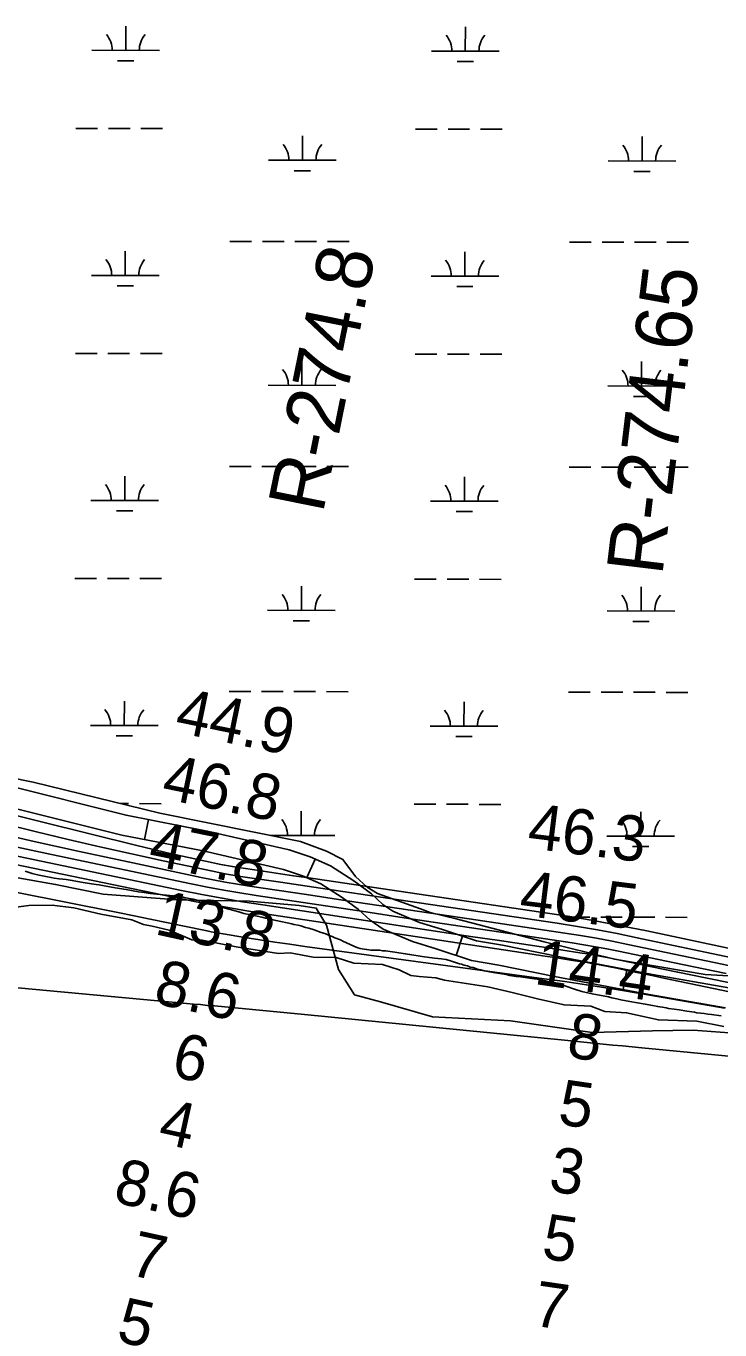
# Model space of a CAD drawing. Extents: x 3187622 to 3225504, y 800805 to 826213.
# Drawn here: x 3210188 to 3211213, y 812641 to 814568 of the extents above; entities that cross this region are included whole.
import ezdxf

# ---------------------------------------------------------------- set-up
doc = ezdxf.new("R2010")
doc.units = 0
for name, color, linetype in [('V-RIVR-EDGE', 7, 'Continuous'), ('V-RIVR-RANG', 7, 'Continuous'), ('V-RIVR-RANG-IDEN', 7, 'Continuous'), ('V-ROAD-CNTR', 7, 'Continuous'), ('V-SITE-VEGE', 7, 'Continuous'), ('V-TOPO-DPTH', 7, 'Continuous'), ('V-TOPO-MAJR', 7, 'Continuous'), ('V-TOPO-MINR', 7, 'Continuous'), ('V-TOPO-WATR', 7, 'Continuous'), ('V-WETL-SWMP', 7, 'Continuous')]:
    doc.layers.add(name, color=color, linetype=linetype)

msp = doc.modelspace()

# ---------------------------------------------------------------- linework, layer by layer
at = {"layer": 'V-RIVR-EDGE'}
msp.add_lwpolyline([(3211219, 813089.2), (3211179.1, 813097.2), (3211122.6, 813099), (3211075.6, 813109.6), (3211043.5, 813111.4), (3211022.6, 813119.3), (3210983.1, 813121.1), (3210944, 813130.4), (3210906.2, 813139.6), (3210870.6, 813147.9), (3210806.3, 813157.6), (3210793.7, 813161.2), (3210768.9, 813163.4), (3210756.7, 813164.7), (3210739.4, 813173), (3210715, 813180.9), (3210672.4, 813182.7), (3210646.4, 813191.1), (3210612.5, 813192), (3210578.6, 813198.2), (3210561.2, 813197.4), (3210498.6, 813207.1), (3210448.2, 813216.8), (3210433, 813217.2), (3210399.6, 813231.7), (3210374.4, 813237.4), (3210361.4, 813240), (3210344.4, 813247), (3210298.4, 813255.4), (3210258.8, 813264.6), (3210226.7, 813268.6), (3210192.3, 813268.3), (3210158.9, 813263.6)], dxfattribs=at)
at = {"layer": 'V-ROAD-CNTR'}
for p, q in [((3210369, 813395.2), (3210363.3, 813365.8)), ((3210615.2, 813336.8), (3210602.9, 813309.4)), ((3210833, 813222.8), (3210823.6, 813194.3)), ((3211075.9, 813173.3), (3211070.3, 813143.9))]:
    msp.add_line(p, q, dxfattribs=at)
for points in [[(3210159.1, 813445.9), (3210335.9, 813401.7), (3210455.8, 813378.3), (3210576.7, 813350.5), (3210607.8, 813340.1), (3210637.9, 813326.6), (3210672.5, 813304.7), (3210698.5, 813285.2), (3210715.1, 813269.9), (3210730.1, 813259.7), (3210769.6, 813243.3), (3210803.4, 813232.6), (3210853.5, 813216.1), (3210892, 813209.5), (3210974.6, 813192.7), (3211114, 813166.1), (3211226.4, 813146.7)], [(3210152.4, 813416.7), (3210329.4, 813372.4), (3210449.6, 813349), (3210568.6, 813321.6), (3210596.8, 813312.1), (3210623.7, 813300.1), (3210655.4, 813280), (3210679.3, 813262.1), (3210696.4, 813246.3), (3210715.7, 813233.2), (3210759.3, 813215.1), (3210794.2, 813204.1), (3210846.2, 813186.9), (3210886.5, 813180), (3210968.8, 813163.2), (3211108.7, 813136.5), (3211221.7, 813117)], [(3210167.5, 813310.8), (3210231.8, 813299.4), (3210302.2, 813284.9), (3210411.8, 813276.4), (3210518.1, 813274.7), (3210591.5, 813268.2), (3210616.9, 813264.3), (3210632.2, 813239.2), (3210649.6, 813173.6), (3210673.2, 813136.2), (3210711.7, 813125.6), (3210788.9, 813103.4), (3210904.1, 813097.6), (3211024.5, 813080.6), (3211113.6, 813082.9), (3211173.9, 813084.1), (3211253.5, 813078.2)]]:
    msp.add_lwpolyline(points, dxfattribs=at)
at = {"layer": 'V-SITE-VEGE'}
for points in [[(3210187, 813318.7), (3210191.1, 813317.3), (3210194.1, 813316.6), (3210197.2, 813315.6), (3210200.9, 813314.6), (3210207.5, 813313.1), (3210220, 813310.4), (3210225.1, 813309.4), (3210229.6, 813308.8), (3210237, 813307.5), (3210242.3, 813307.1), (3210247.4, 813306.5), (3210256.4, 813305.2), (3210269.3, 813302.8), (3210284.7, 813300.3), (3210291.5, 813299.4), (3210296.2, 813298.6), (3210301.1, 813297.6), (3210320, 813294.4), (3210336.2, 813292), (3210354, 813288.6), (3210362.6, 813287.2), (3210371.6, 813285.7), (3210410.5, 813282.2), (3210418.1, 813281.1), (3210423.9, 813279.7), (3210435.1, 813277.6), (3210444.4, 813275.1), (3210448.7, 813274.1), (3210453.2, 813272.9), (3210460.1, 813270.8), (3210471.2, 813267.5), (3210474.3, 813266.7), (3210477.5, 813265.8), (3210482.5, 813264.4), (3210494.9, 813260.9), (3210502.7, 813259), (3210509.9, 813256.6), (3210520.2, 813254.5), (3210536.3, 813250.8), (3210541.9, 813249.7), (3210557.6, 813245.8), (3210581, 813241), (3210583.9, 813240.2), (3210590.4, 813239), (3210594.1, 813238.1), (3210601.1, 813235.9), (3210606, 813234.6), (3210614, 813232), (3210624.4, 813228.4), (3210629.5, 813226.6), (3210637.5, 813223.5), (3210640.4, 813222.5), (3210644.5, 813220.6), (3210652.7, 813217.3), (3210656.2, 813215.7), (3210667.2, 813210.3), (3210672.2, 813207.9), (3210678.5, 813205.6), (3210681.8, 813204.6), (3210687.7, 813203.7), (3210691.6, 813202.9), (3210697.6, 813202.3)], [(3210697.6, 813202.3), (3210705.1, 813202), (3210710.7, 813202), (3210714.6, 813201.4), (3210719.1, 813201), (3210733, 813199.1), (3210748.4, 813196.8), (3210755.1, 813195.6), (3210773.4, 813192.7), (3210791.4, 813190.4), (3210801.7, 813189.3), (3210809, 813188.3), (3210817, 813185.8), (3210828.5, 813182.1), (3210831.4, 813181.3), (3210835.7, 813180), (3210840.4, 813178.8), (3210844.5, 813177.2), (3210848.8, 813176.3), (3210855.3, 813174.3), (3210860.2, 813173), (3210864.8, 813171.8), (3210878.1, 813169.3), (3210897.5, 813166), (3210903.1, 813164.9), (3210912.5, 813163.3), (3210918.6, 813162.7), (3210938.7, 813159.6), (3210947.1, 813158.9), (3210951.6, 813157.7), (3210964.3, 813154.8), (3210967.4, 813154), (3210971.1, 813152.9), (3210976.8, 813151.5), (3210980.1, 813150.6), (3210984, 813149.2), (3210990.1, 813147.4), (3210994.3, 813146.1), (3210998.5, 813144.5), (3211009.6, 813141.2), (3211024.6, 813137.7), (3211048.7, 813133.1), (3211053.5, 813131.8), (3211061.2, 813130.2), (3211067.2, 813128.9), (3211080.1, 813126.3), (3211103, 813122.5), (3211111.2, 813120.7), (3211121.5, 813118.8), (3211124.8, 813118.4), (3211128.4, 813117.8), (3211133.8, 813116.9), (3211137.5, 813116.1), (3211145.9, 813114.7), (3211153.2, 813113.8), (3211164.7, 813111.9), (3211176, 813110.3), (3211179.5, 813109.7), (3211190.3, 813108.4), (3211195.7, 813107.6), (3211200.8, 813107.2), (3211215.5, 813105.3)]]:
    msp.add_lwpolyline(points, dxfattribs=at)
at = {"layer": 'V-TOPO-DPTH'}
for points in [[(3211547.1, 813074.2), (3211130.3, 813161), (3211113, 813164.6), (3211095.7, 813168.2), (3211078.4, 813171.8), (3211061.1, 813175.3), (3211035.3, 813180.6), (3211030.9, 813181.5), (3211026.4, 813182.3), (3211021.9, 813183.1), (3211017.4, 813183.8), (3210996.3, 813187), (3210981.3, 813189.3), (3210966.2, 813191.6), (3210951.2, 813193.8), (3210936.1, 813196.1), (3210547.6, 813255.1), (3210511.4, 813260.8), (3210475.3, 813267), (3210439.3, 813273.8), (3210403.3, 813280.9), (3209907.6, 813383.3)], [(3209905.2, 813171.8), (3210425.3, 813123.5), (3210435.6, 813122.5), (3210445.9, 813121.6), (3210456.2, 813120.6), (3210466.5, 813119.7), (3210497.2, 813116.8), (3210522.8, 813114.4), (3210548.5, 813112), (3210574.1, 813109.5), (3210599.7, 813107), (3210983.8, 813069), (3210998.1, 813067.6), (3211012.4, 813066.2), (3211026.7, 813064.7), (3211041, 813063.3), (3211055.3, 813061.9), (3211069.6, 813060.5), (3211083.9, 813059.1), (3211098.2, 813057.7), (3211590.9, 813010.5)], [(3209905.2, 813171.8), (3210425.3, 813123.5), (3210435.6, 813122.5), (3210445.9, 813121.6), (3210456.2, 813120.6), (3210466.5, 813119.7), (3210497.2, 813116.8), (3210522.8, 813114.4), (3210548.5, 813112), (3210574.1, 813109.5), (3210599.7, 813107), (3210983.8, 813069), (3210998.1, 813067.6), (3211012.4, 813066.2), (3211026.7, 813064.7), (3211041, 813063.3), (3211055.3, 813061.9), (3211069.6, 813060.5), (3211083.9, 813059.1), (3211098.2, 813057.7), (3211590.9, 813010.5)]]:
    msp.add_lwpolyline(points, dxfattribs=at)
at = {"layer": 'V-TOPO-MAJR'}
msp.add_lwpolyline([(3211261.4, 813172), (3211077.3, 813210.7), (3211054.1, 813215.3), (3211030.9, 813219.7), (3211007.5, 813223.7), (3210984.2, 813227.4), (3210843, 813248.4), (3210782.9, 813257.4), (3210722.8, 813266.3), (3210662.7, 813275.3), (3210602.6, 813284.3), (3210518.4, 813296.9), (3210500.4, 813299.8), (3210482.5, 813302.8), (3210464.7, 813306.2), (3210446.9, 813309.8), (3210338.9, 813332.5), (3210267.2, 813348), (3210195.6, 813363.9), (3210124.1, 813380.5)], dxfattribs=at)
at = {"layer": 'V-TOPO-MINR'}
for points in [[(3211397.6, 813155.8), (3211091.3, 813220.6), (3211061.8, 813226.6), (3211032.3, 813232.1), (3211002.8, 813237.2), (3210973.1, 813241.9), (3210722.2, 813279.1), (3210682.6, 813284.9), (3210643.1, 813290.8), (3210603.5, 813296.7), (3210564, 813302.6), (3210508.6, 813310.8), (3210496.8, 813312.7), (3210484.9, 813314.7), (3210473.1, 813317), (3210461.4, 813319.3), (3210390.9, 813334.3), (3210344, 813344.5), (3210297.1, 813354.9), (3210250.4, 813365.9), (3210203.7, 813377.1), (3209906.6, 813450.3)], [(3211531.1, 813139.9), (3211105.2, 813230.5), (3211069.6, 813237.8), (3211033.8, 813244.6), (3210998, 813250.7), (3210962, 813256.3), (3210602.4, 813309.4), (3210583.2, 813312.2), (3210564.1, 813315.1), (3210544.9, 813317.9), (3210525.7, 813320.8), (3210498.9, 813324.7), (3210493.1, 813325.6), (3210487.3, 813326.6), (3210481.6, 813327.7), (3210475.9, 813328.9), (3210442, 813336.1), (3210419.4, 813341), (3210396.8, 813346.1), (3210374.2, 813351.5), (3210351.7, 813356.9), (3209926.7, 813462.3)], [(3211547.1, 813074.2), (3211130.3, 813161), (3211113, 813164.6), (3211095.7, 813168.2), (3211078.4, 813171.8), (3211061.1, 813175.3), (3211035.3, 813180.6), (3211030.9, 813181.5), (3211026.4, 813182.3), (3211021.9, 813183.1), (3211017.4, 813183.8), (3210996.3, 813187), (3210981.3, 813189.3), (3210966.2, 813191.6), (3210951.2, 813193.8), (3210936.1, 813196.1), (3210547.6, 813255.1), (3210511.4, 813260.8), (3210475.3, 813267), (3210439.3, 813273.8), (3210403.3, 813280.9), (3209907.6, 813383.3)], [(3211233.5, 813152.9), (3211192.3, 813161.2), (3211151.2, 813169.6), (3211110.1, 813178.1), (3211049.3, 813190.7), (3211038.6, 813192.8), (3211027.9, 813194.8), (3211017.1, 813196.6), (3211006.3, 813198.4), (3210956.1, 813205.9), (3210920.2, 813211.3), (3210884.3, 813216.7), (3210848.4, 813222.1), (3210812.5, 813227.5), (3210537.9, 813269), (3210507.7, 813273.8), (3210477.7, 813279), (3210447.7, 813284.6), (3210417.8, 813290.6), (3210068.5, 813363.2)], [(3211222.6, 813167.6), (3211158.2, 813180.9), (3211063.3, 813200.7), (3211046.4, 813204.1), (3211029.4, 813207.3), (3211012.3, 813210.2), (3210995.3, 813212.9), (3210916.3, 813224.7), (3210859.8, 813233.2), (3210803.2, 813241.6), (3210746.6, 813250.1), (3210690.1, 813258.6), (3210528.1, 813283), (3210504.1, 813286.8), (3210480.1, 813290.9), (3210456.2, 813295.4), (3210432.3, 813300.2), (3210225.8, 813343.4), (3210158.8, 813357.8)], [(3211220.4, 813116.3), (3211098.5, 813137.5), (3211060.5, 813143.8), (3211022.5, 813149.9), (3210984.4, 813155.6), (3210946.2, 813161), (3210599.8, 813207.8), (3210577.7, 813210.8), (3210555.6, 813214), (3210533.6, 813217.4), (3210511.5, 813220.9), (3210479.3, 813226.2), (3210473.4, 813227.2), (3210467.5, 813228.3), (3210461.6, 813229.4), (3210455.7, 813230.6), (3210419.5, 813238.2), (3210395.6, 813243.2), (3210371.6, 813248.1), (3210347.6, 813253), (3210323.6, 813257.8), (3209869.4, 813348)]]:
    msp.add_lwpolyline(points, dxfattribs=at)
at = {"layer": 'V-TOPO-WATR'}
msp.add_lwpolyline([(3211590.9, 813010.5), (3211098.2, 813057.7), (3211083.9, 813059.1), (3211069.6, 813060.5), (3211055.3, 813061.9), (3211041, 813063.3), (3211026.7, 813064.7), (3211012.4, 813066.2), (3210998.1, 813067.6), (3210983.8, 813069), (3210599.7, 813107), (3210574.1, 813109.5), (3210548.5, 813112), (3210522.8, 813114.4), (3210497.2, 813116.8), (3210466.5, 813119.7), (3210456.2, 813120.6), (3210445.9, 813121.6), (3210435.6, 813122.5), (3210425.3, 813123.5), (3209905.2, 813171.8)], dxfattribs=at)
at = {"layer": 'V-WETL-SWMP'}
for p, q in [((3210335.3, 814532.3), (3210335.4, 814568.3)), ((3210837.2, 814531.2), (3210837.3, 814567.2)), ((3210285.3, 814532.4), (3210385.3, 814532.2)), ((3210787.2, 814531.3), (3210887.2, 814531.1)), ((3210323.3, 814516.8), (3210347.3, 814516.8)), ((3210825.2, 814515.8), (3210849.2, 814515.8)), ((3210261.7, 814417), (3210293.7, 814416.9)), ((3210309.7, 814416.9), (3210341.7, 814416.8)), ((3210357.7, 814416.8), (3210389.7, 814416.7)), ((3210763.6, 814416), (3210795.6, 814415.9)), ((3210811.6, 814415.9), (3210843.6, 814415.8)), ((3210859.6, 814415.8), (3210891.6, 814415.7)), ((3210596.4, 814369.9), (3210596.5, 814405.9)), ((3211098.3, 814368.8), (3211098.4, 814404.8)), ((3210546.4, 814370), (3210646.4, 814369.8)), ((3210584.4, 814354.5), (3210608.4, 814354.4)), ((3211048.3, 814368.9), (3211148.3, 814368.7)), ((3211086.3, 814353.4), (3211110.3, 814353.4)), ((3210334.6, 814199.6), (3210334.7, 814235.6)), ((3210489.3, 814250), (3210521.3, 814249.9)), ((3210537.3, 814249.9), (3210569.3, 814249.8)), ((3210585.3, 814249.8), (3210617.3, 814249.7)), ((3210633.3, 814249.7), (3210665.3, 814249.6)), ((3210991.2, 814249), (3211023.2, 814248.9)), ((3211039.2, 814248.9), (3211071.2, 814248.8)), ((3211087.2, 814248.8), (3211119.2, 814248.7)), ((3211135.2, 814248.7), (3211167.2, 814248.6)), ((3210836.5, 814198.6), (3210836.6, 814234.6)), ((3210284.6, 814199.7), (3210384.6, 814199.5)), ((3210786.5, 814198.7), (3210886.5, 814198.5)), ((3210322.6, 814184.2), (3210346.6, 814184.1)), ((3210824.5, 814183.2), (3210848.5, 814183.1)), ((3210261, 814084.3), (3210293, 814084.2)), ((3210309, 814084.2), (3210341, 814084.1)), ((3210357, 814084.1), (3210389, 814084)), ((3210762.9, 814083.3), (3210794.9, 814083.2)), ((3210810.9, 814083.2), (3210842.9, 814083.1)), ((3210858.9, 814083.1), (3210890.9, 814083)), ((3210595.7, 814037.2), (3210595.8, 814073.2)), ((3211097.6, 814036.2), (3211097.7, 814072.2)), ((3210545.7, 814037.3), (3210645.7, 814037.1)), ((3211047.6, 814036.3), (3211147.6, 814036.1)), ((3210583.7, 814021.8), (3210607.7, 814021.7)), ((3211085.6, 814020.8), (3211109.6, 814020.7)), ((3210488.6, 813917.3), (3210520.6, 813917.3)), ((3210536.6, 813917.2), (3210568.6, 813917.2)), ((3210584.6, 813917.1), (3210616.6, 813917.1)), ((3210632.6, 813917), (3210664.6, 813917)), ((3210990.6, 813916.3), (3211022.6, 813916.2)), ((3211038.6, 813916.2), (3211070.6, 813916.1)), ((3211086.6, 813916.1), (3211118.6, 813916.1)), ((3211134.6, 813916), (3211166.6, 813916)), ((3210334, 813866.9), (3210334, 813902.9)), ((3210835.9, 813865.9), (3210835.9, 813901.9)), ((3210284, 813867), (3210384, 813866.8)), ((3210321.9, 813851.5), (3210345.9, 813851.5)), ((3210785.9, 813866), (3210885.9, 813865.8)), ((3210823.8, 813850.5), (3210847.8, 813850.4)), ((3210260.3, 813751.6), (3210292.3, 813751.6)), ((3210308.3, 813751.5), (3210340.3, 813751.5)), ((3210356.3, 813751.4), (3210388.3, 813751.4)), ((3210595.1, 813704.5), (3210595.1, 813740.5)), ((3210762.2, 813750.6), (3210794.2, 813750.5)), ((3210810.2, 813750.5), (3210842.2, 813750.4)), ((3210858.2, 813750.4), (3210890.2, 813750.3)), ((3211097, 813703.5), (3211097, 813739.5)), ((3210545.1, 813704.6), (3210645.1, 813704.4)), ((3211047, 813703.6), (3211147, 813703.4)), ((3210583, 813689.1), (3210607, 813689.1)), ((3211084.9, 813688.1), (3211108.9, 813688)), ((3210488, 813584.7), (3210520, 813584.6)), ((3210536, 813584.6), (3210568, 813584.5)), ((3210584, 813584.5), (3210616, 813584.4)), ((3210632, 813584.4), (3210664, 813584.3)), ((3210989.9, 813583.6), (3211021.9, 813583.6)), ((3211037.9, 813583.5), (3211069.9, 813583.5)), ((3211085.9, 813583.4), (3211117.9, 813583.4)), ((3211133.9, 813583.3), (3211165.9, 813583.3)), ((3210333.3, 813534.2), (3210333.4, 813570.2)), ((3210835.2, 813533.2), (3210835.3, 813569.2)), ((3210283.3, 813534.3), (3210383.3, 813534.1)), ((3210785.2, 813533.3), (3210885.2, 813533.1)), ((3210321.2, 813518.8), (3210345.2, 813518.8)), ((3210823.2, 813517.8), (3210847.2, 813517.8)), ((3210328, 813418.8), (3210339.6, 813418.8)), ((3210355.6, 813418.8), (3210387.6, 813418.7)), ((3210594.4, 813371.8), (3210594.5, 813407.8)), ((3210761.5, 813417.9), (3210793.5, 813417.9)), ((3210809.5, 813417.8), (3210841.5, 813417.8)), ((3210857.5, 813417.7), (3210889.5, 813417.7)), ((3211096.3, 813370.8), (3211096.4, 813406.8)), ((3210549.2, 813371.9), (3210644.4, 813371.7)), ((3211046.3, 813370.9), (3211146.3, 813370.7)), ((3211084.3, 813355.4), (3211108.3, 813355.4)), ((3210989.2, 813251), (3211021.2, 813250.9)), ((3211037.2, 813250.9), (3211069.2, 813250.8)), ((3211085.2, 813250.8), (3211117.2, 813250.7)), ((3211133.2, 813250.7), (3211165.2, 813250.6))]:
    msp.add_line(p, q, dxfattribs=at)
msp.add_lwpolyline([(3210061.9, 813478.1), (3210198.4, 813450.4), (3210385.7, 813404.8), (3210593.6, 813363), (3210632, 813348.7), (3210656.4, 813336.4), (3210675, 813311.2), (3210692, 813295.1), (3210707.4, 813286.1), (3210770.8, 813263.3), (3210785, 813257.9), (3210823.8, 813248.6), (3210953.9, 813214.3), (3211057.4, 813188.9), (3211191.5, 813166.4), (3211313.4, 813159.2)], dxfattribs=at)
for centre, start, end in [((3210280.1, 814532.8), 359.1115, 40.6551), ((3210390.6, 814532.6), 139.1115, 180.6551), ((3210782, 814531.8), 359.1115, 40.6551), ((3210892.5, 814531.6), 139.1115, 180.6551), ((3210541.2, 814370.4), 359.1115, 40.6551), ((3210651.7, 814370.2), 139.1115, 180.6551), ((3211043.1, 814369.4), 359.1115, 40.6551), ((3211153.6, 814369.2), 139.1115, 180.6551), ((3210279.4, 814200.2), 359.1115, 40.6551), ((3210389.9, 814199.9), 139.1115, 180.6551), ((3210781.3, 814199.1), 359.1115, 40.6551), ((3210891.8, 814198.9), 139.1115, 180.6551), ((3210540.5, 814037.8), 359.1115, 40.6551), ((3210651, 814037.5), 139.1115, 180.6551), ((3211042.4, 814036.8), 359.1115, 40.6551), ((3211152.9, 814036.5), 139.1115, 180.6551), ((3210278.7, 813867.5), 359.1115, 40.6551), ((3210389.2, 813867.3), 139.1115, 180.6551), ((3210780.6, 813866.5), 359.1115, 40.6551), ((3210891.1, 813866.2), 139.1115, 180.6551), ((3210539.8, 813705.1), 359.1115, 40.6551), ((3210650.3, 813704.9), 139.1115, 180.6551), ((3211041.7, 813704.1), 359.1115, 40.6551), ((3211152.2, 813703.9), 139.1115, 180.6551), ((3210278, 813534.8), 359.1115, 40.6551), ((3210388.5, 813534.6), 139.1115, 180.6551), ((3210779.9, 813533.8), 359.1115, 40.6551), ((3210890.4, 813533.6), 139.1115, 180.6551), ((3210539.1, 813372.4), 359.1115, 40.6551), ((3210649.6, 813372.2), 139.1115, 180.6551), ((3211041, 813371.4), 359.1115, 40.6551), ((3211151.5, 813371.2), 139.1115, 180.6551)]:
    msp.add_arc(centre, 35.2, start, end, dxfattribs=at)

# ---------------------------------------------------------------- texts
at = {"layer": 'V-RIVR-RANG'}
for s, rotation, p in [('44.9', 348.4283, (3210406, 813525)), ('46.8', 348.4283, (3210386.4, 813426.9)), ('46.3', 352.9783, (3210927.4, 813353.2)), ('47.8', 348.4283, (3210366.6, 813328.9)), ('46.5', 352.9783, (3210915.4, 813254)), ('13.8', 347.6013, (3210376.3, 813226.2)), ('14.4', 351.6997, (3210937.5, 813152.4)), ('8.6', 347.6013, (3210374.5, 813124.2)), ('8', 351.6997, (3210985.3, 813044.4)), ('6', 347.6013, (3210400.6, 813016.1)), ('5', 351.6997, (3210972.3, 812945.2)), ('4', 347.6013, (3210381, 812918)), ('3', 351.6997, (3210958.7, 812846.2)), ('8.6', 347.6013, (3210315.1, 812830.1)), ('5', 351.6997, (3210948.3, 812746.7)), ('7', 347.6013, (3210338.6, 812722.6)), ('7', 351.6997, (3210935.3, 812647.5)), ('5', 347.6013, (3210319.8, 812624.3))]:
    msp.add_text(s, height=67, rotation=rotation, dxfattribs=at).set_placement(p)
at = {"layer": 'V-RIVR-RANG-IDEN'}
for s, rotation, p in [('R-274.8', 78.5716, (3210626.6, 813846.3)), ('R-274.65', 83.1237, (3211128.1, 813754.7))]:
    msp.add_text(s, height=83, rotation=rotation, dxfattribs=at).set_placement(p)

doc.saveas('drawing.dxf')
